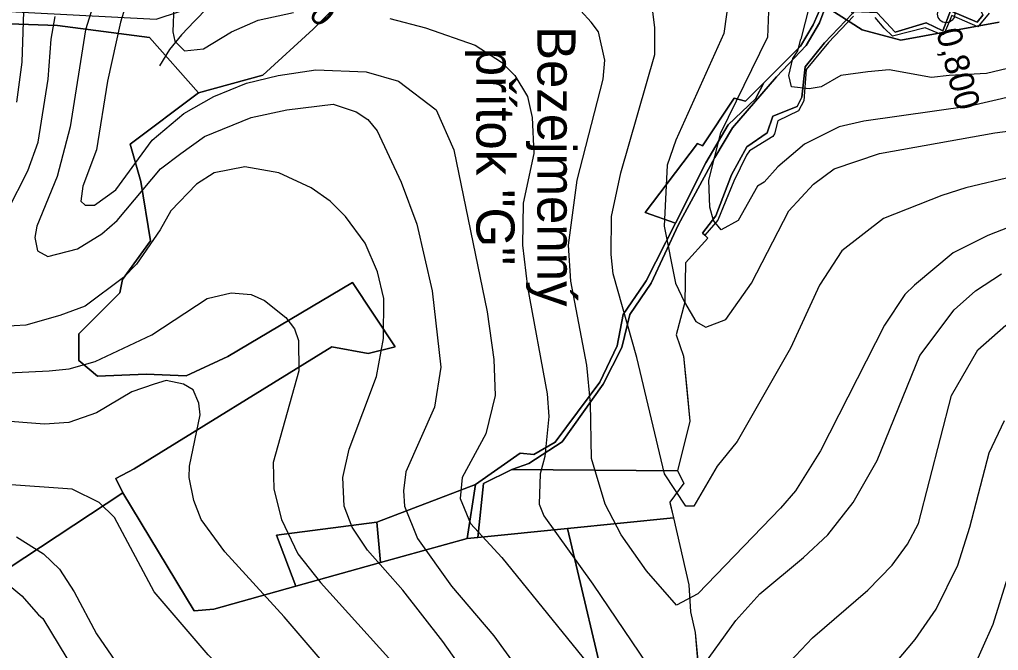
# Model space of a CAD drawing. Extents: x -510989 to -501240, y -1184665 to -1176089.
# Drawn here: x -510569 to -510055, y -1181225 to -1180894 of the extents above; entities that cross this region are included whole.
import ezdxf

# ---------------------------------------------------------------- set-up
doc = ezdxf.new("R2010")
doc.units = 0
for name, color, linetype in [('lesni_pozemek', 7, 'Continuous'), ('NAVRH_rozvodnice', 7, 'Continuous'), ('orna_puda', 7, 'Continuous'), ('ostatni_plocha_x_neplodna_puda', 7, 'Continuous'), ('ostatni_plocha_x_ostatni_komunikace', 7, 'Continuous'), ('popis', 7, 'Continuous'), ('STAV_USES', 7, 'Continuous'), ('trasovani_toku', 7, 'Continuous'), ('vodni_plocha_x_vodni_tok_v_koryt_prir_n_upr', 7, 'Continuous'), ('vrstevnice_01', 7, 'Continuous'), ('vrstevnice_02', 7, 'Continuous'), ('vrstevnice_03', 7, 'Continuous')]:
    doc.layers.add(name, color=color, linetype=linetype)

msp = doc.modelspace()

# ---------------------------------------------------------------- linework, layer by layer
at = {"layer": 'lesni_pozemek'}
for points in [[(-510117.56, -1180832.73), (-510130.49, -1180841.99), (-510139.22, -1180844.61), (-510162.73, -1180843.17), (-510222.3, -1180843.41), (-510265.47, -1180846.19), (-510289.06, -1180849.97), (-510344.82, -1180854.38), (-510393.89, -1180877.67), (-510414.47, -1180898.71), (-510440.93, -1180922.79), (-510474.66, -1180932.03), (-510500.31, -1180903.02), (-510548.57, -1180896.69), (-510594.26, -1180895.19), (-510652, -1180892.55), (-510651.04, -1180885.39), (-510496.83, -1180893.47), (-510408.67, -1180864.16), (-510349.44, -1180847.27), (-510284.05, -1180840.6), (-510228.98, -1180834.99)], [(-510156.12, -1180851.7), (-510137.72, -1180852.63), (-510137.27, -1180861.85), (-510135.51, -1180871.23), (-510114.76, -1180886.13), (-510100.42, -1180880.35), (-510093.97, -1180884.07), (-510068.84, -1180878.83), (-510063.3, -1180891.38), (-510066.25, -1180895.01), (-510080.29, -1180888.98), (-510084.35, -1180899.55), (-510093.02, -1180895.33), (-510109.34, -1180900.25), (-510118.77, -1180890.06), (-510130.98, -1180889.66), (-510131.73, -1180890.45), (-510145.29, -1180864.6), (-510147.7, -1180861.74)], [(-510182.61, -1180935.18), (-510196.88, -1180948.84), (-510208.57, -1180968.9), (-510224.54, -1181000.5), (-510240.45, -1180994.91), (-510212.91, -1180958.64), (-510210.36, -1180959.83), (-510193.76, -1180934.95), (-510187.73, -1180936.49), (-510178.17, -1180926.85)], [(-510225.49, -1181155.13), (-510217.46, -1181190.25), (-510216.66, -1181204.4), (-510214.11, -1181215.27), (-510212.77, -1181232.18), (-510211.57, -1181242.96), (-510215.05, -1181247.66), (-510212.1, -1181277.05), (-510221.88, -1181295.73), (-510235.69, -1181317.33), (-510249.09, -1181327.4), (-510269.28, -1181362.34), (-510290.33, -1181390.24), (-510310.91, -1181407.34), (-510305.98, -1181366.27), (-510300.88, -1181307.98), (-510278.61, -1181304.45), (-510279.31, -1181294.53), (-510251, -1181288.03), (-510281.1, -1181160.69)]]:
    msp.add_lwpolyline(points, close=True, dxfattribs=at)
for points in [[(-510147.1, -1180884.52), (-510152.37, -1180896.33), (-510158.9, -1180907.53), (-510178.17, -1180926.85), (-510187.73, -1180936.49), (-510193.76, -1180934.95), (-510210.36, -1180959.83), (-510212.91, -1180958.64), (-510240.45, -1180994.91), (-510224.54, -1181000.5), (-510239.84, -1181030.75), (-510240.85, -1181032.24), (-510251.91, -1181048.4), (-510255.08, -1181064.77), (-510264.23, -1181083.99), (-510287.69, -1181115.47), (-510298.76, -1181121.91), (-510305.94, -1181121.17), (-510329.4, -1181137.64), (-510381.18, -1181157.43), (-510433.84, -1181164.18), (-510423.7, -1181191), (-510466.68, -1181202.97), (-510477.01, -1181203.94), (-510514.43, -1181142.06), (-510517.98, -1181134.4), (-510508.44, -1181129.48), (-510404.8, -1181065.45), (-510385.65, -1181068.79), (-510371.58, -1181065.33), (-510393.83, -1181031.6), (-510459.24, -1181070.48), (-510481.08, -1181080.51), (-510502.03, -1181079.72), (-510527.59, -1181080.7), (-510537.43, -1181072.51), (-510537.49, -1181058.5), (-510515.88, -1181037.1), (-510514.5, -1181030.02), (-510499.76, -1181009.72), (-510504.99, -1180978.68), (-510510.55, -1180959.04), (-510474.66, -1180932.03), (-510440.93, -1180922.79), (-510414.47, -1180898.71), (-510393.89, -1180877.67)], [(-510131.73, -1180890.45), (-510146.31, -1180905.78), (-510156.53, -1180918.45), (-510158.29, -1180934.3), (-510160.73, -1180939.34), (-510173.52, -1180944.32), (-510176.45, -1180953.11), (-510187.05, -1180960.5), (-510195.15, -1180975.15), (-510203.4, -1180996.63), (-510210.39, -1181005.71), (-510209.2, -1181006.78), (-510207.53, -1181008.28), (-510219.2, -1181021.29), (-510219.6, -1181041.95), (-510224.15, -1181059.06), (-510220.26, -1181070.33), (-510216.92, -1181104.47), (-510223.48, -1181130.43), (-510310.28, -1181129.83), (-510301.42, -1181126.6), (-510283.86, -1181115.21), (-510262.43, -1181084.9), (-510252.73, -1181065.71), (-510248.53, -1181048.45), (-510237.24, -1181031.97), (-510222.91, -1181001.2), (-510203.95, -1180966.02), (-510194.56, -1180950.54), (-510171.52, -1180923.7), (-510156.02, -1180907.19), (-510149.03, -1180895.36), (-510144.38, -1180883)], [(-510594.26, -1180895.19), (-510548.57, -1180896.69), (-510500.31, -1180903.02), (-510474.66, -1180932.03), (-510510.55, -1180959.04), (-510504.99, -1180978.68), (-510499.76, -1181009.72), (-510514.5, -1181030.02), (-510515.88, -1181037.1), (-510537.49, -1181058.5), (-510537.43, -1181072.51), (-510527.59, -1181080.7), (-510502.03, -1181079.72), (-510481.08, -1181080.51), (-510459.24, -1181070.48), (-510393.83, -1181031.6), (-510371.58, -1181065.33), (-510385.65, -1181068.79), (-510404.8, -1181065.45), (-510508.44, -1181129.48), (-510517.98, -1181134.4), (-510514.43, -1181142.06), (-510634.89, -1181221.39)]]:
    msp.add_lwpolyline(points, dxfattribs=at)
at = {"layer": 'orna_puda'}
msp.add_lwpolyline([(-510281.1, -1181160.69), (-510251, -1181288.03), (-510279.31, -1181294.53), (-510278.61, -1181304.45), (-510300.88, -1181307.98), (-510303.9, -1181308.46), (-510315.04, -1181310.22), (-510314.35, -1181325.7), (-510372.94, -1181348.66), (-510360.01, -1181381.65), (-510325.93, -1181388.95), (-510354.3, -1181440.3), (-510369.89, -1181457.14), (-510452.88, -1181401.01), (-510531.48, -1181338.64), (-510613.69, -1181246.08), (-510634.89, -1181221.39), (-510514.43, -1181142.06), (-510477.01, -1181203.94), (-510466.68, -1181202.97), (-510423.7, -1181191), (-510379.26, -1181178.63), (-510333.72, -1181165.95), (-510328.23, -1181165.4)], close=True, dxfattribs=at)
at = {"layer": 'ostatni_plocha_x_neplodna_puda'}
for points in [[(-510310.28, -1181129.83), (-510223.48, -1181130.43), (-510220.13, -1181136.87), (-510227.5, -1181146.81), (-510227.24, -1181148.15), (-510225.49, -1181155.13), (-510281.1, -1181160.69), (-510328.23, -1181165.4), (-510325.19, -1181137.15)], [(-510381.18, -1181157.43), (-510329.4, -1181137.64), (-510333.72, -1181165.95), (-510379.26, -1181178.63)], [(-510433.84, -1181164.18), (-510381.18, -1181157.43), (-510379.26, -1181178.63), (-510423.7, -1181191)]]:
    msp.add_lwpolyline(points, close=True, dxfattribs=at)
at = {"layer": 'ostatni_plocha_x_ostatni_komunikace'}
msp.add_lwpolyline([(-510144.38, -1180883), (-510149.03, -1180895.36), (-510156.02, -1180907.19), (-510171.52, -1180923.7), (-510194.56, -1180950.54), (-510203.95, -1180966.02), (-510222.91, -1181001.2), (-510237.24, -1181031.97), (-510248.53, -1181048.45), (-510252.73, -1181065.71), (-510262.43, -1181084.9), (-510283.86, -1181115.21), (-510301.42, -1181126.6), (-510310.28, -1181129.83), (-510325.19, -1181137.15), (-510328.23, -1181165.4), (-510333.72, -1181165.95), (-510329.4, -1181137.64), (-510305.94, -1181121.17), (-510298.76, -1181121.91), (-510287.69, -1181115.47), (-510264.23, -1181083.99), (-510255.08, -1181064.77), (-510251.91, -1181048.4), (-510240.85, -1181032.24), (-510239.84, -1181030.75), (-510224.54, -1181000.5), (-510208.57, -1180968.9), (-510196.88, -1180948.84), (-510182.61, -1180935.18), (-510178.17, -1180926.85), (-510158.9, -1180907.53), (-510152.37, -1180896.33), (-510147.1, -1180884.52)], dxfattribs=at)
at = {"layer": 'popis'}
for points in [[(-510131.17, -1180891.9), (-510144.21, -1180905.74), (-510155.95, -1180919.92), (-510157.22, -1180936.25), (-510160.06, -1180941.56), (-510170.85, -1180946.75), (-510172.52, -1180953.52), (-510173.5, -1180955.09), (-510185.74, -1180962.54), (-510187.26, -1180964.75), (-510193.83, -1180978.38), (-510198.04, -1180988.6), (-510202.24, -1180998.83), (-510209.2, -1181006.78), (-510207.53, -1181008.28), (-510219.2, -1181021.29), (-510219.4, -1181031.62), (-510219.6, -1181041.95), (-510224.15, -1181059.06), (-510220.26, -1181070.33), (-510218.59, -1181087.4), (-510216.92, -1181104.47), (-510223.48, -1181130.43), (-510220.13, -1181136.87), (-510227.5, -1181146.81), (-510225.49, -1181155.13), (-510217.46, -1181190.25), (-510216.66, -1181204.4), (-510214.11, -1181215.27), (-510211.57, -1181242.96)], [(-510059.93, -1180890.26), (-510066.01, -1180897.51), (-510079.53, -1180891.43), (-510083.79, -1180901.42), (-510085.17, -1180901.52), (-510093.5, -1180897.99), (-510110.75, -1180902.4), (-510115.06, -1180898.18), (-510119.86, -1180892.5)]]:
    msp.add_lwpolyline(points, dxfattribs=at)
at = {"layer": 'STAV_USES'}
for p, q in [((-510126.58, -1180899.11), (-510151.78, -1180882.83)), ((-510151.78, -1180882.83), (-510126.58, -1180899.11)), ((-510054.67, -1180894.92), (-510106.27, -1180904.5)), ((-510106.27, -1180904.5), (-510054.67, -1180894.92)), ((-510106.27, -1180904.5), (-510126.58, -1180899.11)), ((-510126.58, -1180899.11), (-510106.27, -1180904.5))]:
    msp.add_line(p, q, dxfattribs=at)
at = {"layer": 'trasovani_toku'}
for p, q in [((-510469.75, -1180887.24), (-510476.71, -1180894.42)), ((-510476.71, -1180894.42), (-510483.57, -1180901.7)), ((-510483.57, -1180901.7), (-510489.95, -1180909.4)), ((-510489.95, -1180909.4), (-510495.19, -1180917.91))]:
    msp.add_line(p, q, dxfattribs=at)
msp.add_circle((-510082.57, -1180890.78), 4.5, dxfattribs=at)
at = {"layer": 'vodni_plocha_x_vodni_tok_v_koryt_prir_n_upr'}
for points in [[(-510131.17, -1180891.9), (-510144.21, -1180905.74), (-510155.95, -1180919.92), (-510157.22, -1180936.25), (-510160.06, -1180941.56), (-510170.85, -1180946.75), (-510172.52, -1180953.52), (-510173.5, -1180955.09), (-510185.74, -1180962.54), (-510187.26, -1180964.75), (-510193.83, -1180978.38), (-510202.24, -1180998.83), (-510209.2, -1181006.78), (-510210.39, -1181005.71), (-510203.4, -1180996.63), (-510195.15, -1180975.15), (-510187.05, -1180960.5), (-510176.45, -1180953.11), (-510173.52, -1180944.32), (-510160.73, -1180939.34), (-510158.29, -1180934.3), (-510156.53, -1180918.45), (-510146.31, -1180905.78), (-510131.73, -1180890.45)], [(-510059.93, -1180890.26), (-510066.01, -1180897.51), (-510079.53, -1180891.43), (-510083.79, -1180901.42), (-510085.17, -1180901.52), (-510093.5, -1180897.99), (-510110.75, -1180902.4), (-510115.06, -1180898.18), (-510119.86, -1180892.5)], [(-510118.77, -1180890.06), (-510109.34, -1180900.25), (-510093.02, -1180895.33), (-510084.35, -1180899.55), (-510080.29, -1180888.98), (-510066.25, -1180895.01), (-510063.3, -1180891.38)]]:
    msp.add_lwpolyline(points, dxfattribs=at)
at = {"layer": 'vrstevnice_01'}
for points in [[(-510508.69, -1180873), (-510515.59, -1180895), (-510522.31, -1180926), (-510528.09, -1180962), (-510535.31, -1180981), (-510536.31, -1180989), (-510534.19, -1180991), (-510529.19, -1180991), (-510518, -1180983), (-510499, -1180957), (-510482.31, -1180943), (-510466.59, -1180934), (-510449.41, -1180927), (-510432.81, -1180923), (-510413.09, -1180920), (-510386.81, -1180921), (-510369.69, -1180926), (-510350, -1180941), (-510340.69, -1180962), (-510323.31, -1181047), (-510319.81, -1181072), (-510319.09, -1181091), (-510323.91, -1181111), (-510336.31, -1181134), (-510337.41, -1181145), (-510332.09, -1181158), (-510315.5, -1181176), (-510257.19, -1181248)], [(-510196.5, -1180882), (-510199.09, -1180901)], [(-510279.59, -1180883), (-510268.81, -1180895)], [(-510154.19, -1180886), (-510158.81, -1180904)], [(-510574.81, -1180994), (-510564.09, -1180973), (-510558.81, -1180958), (-510553.5, -1180925), (-510551.91, -1180904), (-510549.81, -1180892)], [(-510035.09, -1180997), (-510060.69, -1181007), (-510078.91, -1181016), (-510099.09, -1181033), (-510104.31, -1181038), (-510114.91, -1181054), (-510148.5, -1181120), (-510161.5, -1181141), (-510169.41, -1181150), (-510212.81, -1181195), (-510224, -1181201), (-510239.69, -1181183), (-510252.91, -1181164), (-510261.41, -1181148), (-510268.5, -1181124), (-510269, -1181095), (-510271.09, -1181075), (-510279.31, -1181031), (-510280.59, -1181012), (-510276.09, -1180978), (-510262.5, -1180925), (-510261.59, -1180915), (-510264.91, -1180900), (-510268.81, -1180895)], [(-510199.09, -1180901), (-510224.41, -1180957), (-510228.81, -1180970), (-510230.5, -1181002), (-510224.5, -1181032), (-510219.81, -1181042), (-510213.81, -1181052), (-510208.59, -1181055), (-510198.09, -1181051), (-510184.69, -1181032), (-510165, -1180994), (-510152.09, -1180980), (-510141.31, -1180972), (-510117.5, -1180964), (-510057, -1180953), (-509994.81, -1180945)], [(-510035.91, -1180916), (-510036.31, -1180916), (-510061.31, -1180922), (-510081, -1180923), (-510090.19, -1180924), (-510112.5, -1180920), (-510123.69, -1180921), (-510137.81, -1180923), (-510148.19, -1180929), (-510154.41, -1180930), (-510163.69, -1180929), (-510165.09, -1180923), (-510162.91, -1180914), (-510160.31, -1180910), (-510158.81, -1180904)], [(-510325.31, -1181250), (-510346.59, -1181220), (-510367.5, -1181193), (-510386, -1181172), (-510394.09, -1181160), (-510398.31, -1181149), (-510398.91, -1181134), (-510395.59, -1181119), (-510381.31, -1181081), (-510377.69, -1181061), (-510377.41, -1181040), (-510380.81, -1181026), (-510387.31, -1181011), (-510397.59, -1180997), (-510405.59, -1180989), (-510415.59, -1180982), (-510432.5, -1180974), (-510450.31, -1180971), (-510466.5, -1180974), (-510475.69, -1180980), (-510489.19, -1180994), (-510494.69, -1181004), (-510507.19, -1181022), (-510514, -1181029), (-510534.09, -1181044), (-510547.41, -1181049), (-510565.31, -1181054), (-510583.81, -1181055)], [(-510170.41, -1181237), (-510152.59, -1181218), (-510123.59, -1181193), (-510110.81, -1181180), (-510102.81, -1181169), (-510097, -1181158), (-510079.81, -1181091), (-510065.91, -1181067), (-510051.31, -1181054)], [(-510392.09, -1181251), (-510429.69, -1181207), (-510460.81, -1181173), (-510473.19, -1181156), (-510477.19, -1181146), (-510479.5, -1181134), (-510479.41, -1181128), (-510473.81, -1181101), (-510474.41, -1181095), (-510477.41, -1181088), (-510482.59, -1181085), (-510491.69, -1181083), (-510497.91, -1181085), (-510509.69, -1181089), (-510528.09, -1181100), (-510542.59, -1181105), (-510555.5, -1181106), (-510580.5, -1181104)], [(-510570.09, -1181165), (-510555.91, -1181174), (-510547.59, -1181182), (-510539.91, -1181194), (-510528.09, -1181216), (-510508.19, -1181245), (-510486.81, -1181269), (-510437.5, -1181319), (-510418.09, -1181343), (-510408.09, -1181360), (-510401.31, -1181376), (-510399.09, -1181385), (-510397.31, -1181412), (-510400.91, -1181451)], [(-510050.59, -1181187), (-510058, -1181211), (-510069.69, -1181237), (-510087.31, -1181263), (-510093.81, -1181270), (-510108.41, -1181282), (-510130.59, -1181295), (-510145.59, -1181305), (-510166.69, -1181326), (-510192.09, -1181356), (-510204.19, -1181366), (-510213.31, -1181370), (-510225.69, -1181373), (-510231.69, -1181371), (-510237.5, -1181369), (-510246, -1181362), (-510251.09, -1181357), (-510276, -1181322), (-510282.09, -1181312), (-510288.59, -1181304), (-510292.09, -1181297), (-510325.31, -1181250)]]:
    msp.add_lwpolyline(points, dxfattribs=at)
at = {"layer": 'vrstevnice_02'}
for points in [[(-510565.81, -1180868), (-510567.31, -1180916), (-510570.19, -1180937)], [(-510525.19, -1180871), (-510534, -1180899), (-510541.91, -1180950), (-510548.81, -1180976), (-510559.5, -1181002), (-510560.59, -1181008), (-510559.19, -1181015), (-510553.69, -1181018), (-510538.09, -1181014), (-510525.31, -1181006), (-510517.31, -1180999), (-510494.59, -1180972), (-510484, -1180964), (-510471.5, -1180955), (-510447.09, -1180945), (-510428.41, -1180941), (-510404.09, -1180938), (-510391.91, -1180942), (-510385.91, -1180946), (-510380.91, -1180952), (-510368.31, -1180979), (-510360.09, -1181001), (-510352.19, -1181036), (-510347.5, -1181076), (-510350.81, -1181097), (-510366, -1181131), (-510367.09, -1181141), (-510366.59, -1181149), (-510359.81, -1181166), (-510341.91, -1181191), (-510319.81, -1181217), (-510293.09, -1181254)], [(-510175, -1180871), (-510176.19, -1180903)], [(-510487.59, -1180886), (-510488.09, -1180900), (-510487, -1180905), (-510482.09, -1180910), (-510472.09, -1180909), (-510457.41, -1180900), (-510443.31, -1180894), (-510424.91, -1180890)], [(-510235.41, -1180898), (-510236.59, -1180888)], [(-510374.31, -1180893), (-510355.59, -1180898), (-510329.59, -1180907), (-510315.81, -1180916), (-510308.69, -1180923), (-510302.09, -1180934), (-510299.59, -1180945), (-510298.81, -1180964), (-510304.31, -1180990), (-510304.81, -1181012), (-510302.09, -1181034), (-510291.81, -1181090), (-510291, -1181102), (-510293.09, -1181123), (-510295.5, -1181132), (-510296, -1181148), (-510293.5, -1181154), (-510267.81, -1181190), (-510235.31, -1181238)], [(-510047.31, -1180976), (-510072.19, -1180982), (-510084.81, -1180986), (-510115.5, -1180998), (-510137.19, -1181015), (-510148.91, -1181033), (-510164.19, -1181066), (-510192.09, -1181115), (-510202.69, -1181128), (-510214.91, -1181149), (-510219.09, -1181149), (-510230.31, -1181132), (-510244.81, -1181071), (-510257.19, -1181027), (-510258.31, -1181017), (-510258.09, -1180997), (-510253.19, -1180974), (-510235.31, -1180912), (-510235.41, -1180898)], [(-509988, -1180920), (-510070.19, -1180939), (-510125.81, -1180947), (-510138.69, -1180950), (-510156.91, -1180959), (-510170.91, -1180971), (-510178, -1180979), (-510181.5, -1180981), (-510191.69, -1180999), (-510200.59, -1181004), (-510204.59, -1180999), (-510206.5, -1180992), (-510207, -1180978), (-510200.69, -1180953), (-510176.19, -1180903)], [(-510212.19, -1181236), (-510192.81, -1181209), (-510180.31, -1181195), (-510157.41, -1181176), (-510144.69, -1181164), (-510131.31, -1181147), (-510118.69, -1181125), (-510096.31, -1181070), (-510078.31, -1181046), (-510067.09, -1181036), (-510053.5, -1181027)], [(-510595.81, -1181080), (-510553, -1181078), (-510542.5, -1181077), (-510528.81, -1181073), (-510499.19, -1181059), (-510470.09, -1181040), (-510457.59, -1181037), (-510447, -1181038), (-510440, -1181041), (-510428.81, -1181050), (-510424.31, -1181056), (-510422.19, -1181062), (-510422.09, -1181078), (-510435.5, -1181126), (-510435.19, -1181140), (-510431.09, -1181156), (-510422.5, -1181174), (-510410.69, -1181189), (-510360.09, -1181245)], [(-510108.91, -1181231), (-510098.81, -1181219), (-510087.81, -1181203), (-510076.41, -1181180), (-510070.09, -1181160), (-510060, -1181121), (-510052, -1181104)], [(-510347.19, -1181423), (-510353.09, -1181402), (-510353.69, -1181391), (-510357.19, -1181368), (-510367.09, -1181345), (-510376.31, -1181329), (-510395.41, -1181305), (-510422.19, -1181275), (-510469.59, -1181227), (-510498, -1181194), (-510518.81, -1181155), (-510526.81, -1181147), (-510540.91, -1181140), (-510612.5, -1181135)]]:
    msp.add_lwpolyline(points, dxfattribs=at)
at = {"layer": 'vrstevnice_03'}
msp.add_lwpolyline([(-510730.91, -1181071), (-510729, -1181117), (-510727, -1181134), (-510720, -1181150), (-510715.81, -1181156), (-510705.91, -1181167), (-510693.31, -1181175), (-510681.69, -1181180), (-510661.5, -1181183), (-510655.69, -1181184), (-510615.09, -1181180), (-510603.59, -1181180), (-510597.59, -1181181), (-510586, -1181184), (-510575.69, -1181189), (-510567.31, -1181196), (-510558.59, -1181206), (-510556.31, -1181208), (-510535.69, -1181242), (-510523.81, -1181260)], dxfattribs=at)

# ---------------------------------------------------------------- texts
at = {"layer": 'NAVRH_rozvodnice'}
for s, p in [('Bezejmenný', (-510296.93, -1180897.03)), ('přítok "G"', (-510328.93, -1180908.43))]:
    msp.add_text(s, height=20, rotation=270, dxfattribs=at).set_placement(p)
at = {"layer": 'trasovani_toku'}
for s, rotation, p in [('1,200', 313.3131, (-510440.68, -1180866.76)), ('0,800', 284.5052, (-510087.88, -1180899.95))]:
    msp.add_text(s, height=13, rotation=rotation, dxfattribs=at).set_placement(p)

doc.saveas('drawing.dxf')
